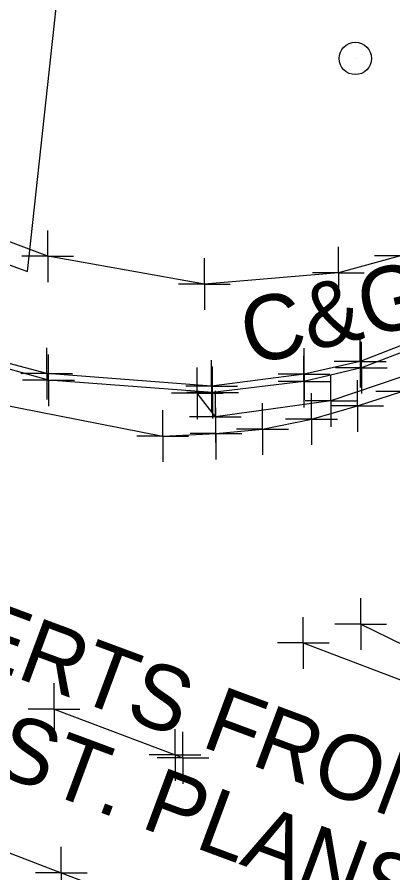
# Model space of a CAD drawing. Extents: x 0 to 1944463, y 0 to 420651.
# Drawn here: x 1942634.3 to 1942663.4, y 417899.8 to 417966 of the extents above; entities that cross this region are included whole.
import ezdxf

# ---------------------------------------------------------------- set-up
doc = ezdxf.new("R2010")
doc.units = 0
for name, color, linetype in [('SUR - DRG - Storm Sewer Text', 7, 'Continuous'), ('SUR - DTM - Breaklines', 7, 'Continuous'), ('SUR - DTM - Breaklines - Points - Locators', 7, 'Continuous'), ('SUR - DTM - Spot Points - Locators', 7, 'Continuous'), ('SUR - NON-TRAN - Buildings', 7, 'Continuous'), ('SUR - PROPERTY - Property Lines', 7, 'Continuous'), ('SUR - TR-CTRL - Pavement Marking', 7, 'Continuous'), ('SUR - TR-CTRL - Pavement Marking - Points - Locators', 7, 'Continuous'), ('SUR - TRAN - Features', 7, 'Continuous'), ('SUR - TRAN - Features - Points - Locators', 7, 'Continuous'), ('SUR - TRAN - Features Text', 7, 'Continuous'), ('SUR - TRAN - Roads', 7, 'Continuous')]:
    doc.layers.add(name, color=color, linetype=linetype)

msp = doc.modelspace()

# ---------------------------------------------------------------- linework, layer by layer
at = {"layer": 'SUR - DTM - Breaklines'}
msp.add_lwpolyline([(1942685.297, 417955.859), (1942676.889, 417947.714), (1942666.594, 417941.573), (1942660.843, 417939.335), (1942656.509, 417938.363), (1942649.358, 417937.437), (1942636.623, 417938.399), (1942632.036, 417939.625), (1942629.744, 417940.346)], dxfattribs=at)
at = {"layer": 'SUR - DTM - Breaklines - Points - Locators'}
for p, q in [((1942660.843, 417939.335), (1942660.843, 417941.335)), ((1942636.623, 417938.399), (1942636.623, 417940.399)), ((1942656.509, 417938.363), (1942656.509, 417940.363)), ((1942649.358, 417937.437), (1942649.358, 417939.437)), ((1942660.843, 417939.335), (1942658.843, 417939.335)), ((1942660.843, 417939.335), (1942662.843, 417939.335)), ((1942660.843, 417939.335), (1942660.843, 417937.335)), ((1942636.623, 417938.399), (1942634.623, 417938.399)), ((1942636.623, 417938.399), (1942638.623, 417938.399)), ((1942636.623, 417938.399), (1942636.623, 417936.399)), ((1942656.509, 417938.363), (1942654.509, 417938.363)), ((1942656.509, 417938.363), (1942658.509, 417938.363)), ((1942656.509, 417938.363), (1942656.509, 417936.363)), ((1942649.358, 417937.437), (1942647.358, 417937.437)), ((1942649.358, 417937.437), (1942651.358, 417937.437)), ((1942649.358, 417937.437), (1942649.358, 417935.437))]:
    msp.add_line(p, q, dxfattribs=at)
at = {"layer": 'SUR - DTM - Spot Points - Locators'}
msp.add_line((1942660.48, 417962.746), (1942660.48, 417962.746), dxfattribs=at)
msp.add_circle((1942660.469, 417962.757), 1.25, dxfattribs=at)
at = {"layer": 'SUR - NON-TRAN - Buildings'}
msp.add_lwpolyline([(1942589.657, 417962.875), (1942635.139, 417946.3), (1942637.725, 417970.252), (1942644.899, 417970.056), (1942646.094, 417985.83), (1942639.563, 417986.325), (1942641.704, 418014.593), (1942597.094, 418014.499)], close=True, dxfattribs=at)
at = {"layer": 'SUR - PROPERTY - Property Lines'}
for p, q in [((1942648.254, 417936.887), (1942648.254, 417938.887)), ((1942658.58, 417936.295), (1942658.58, 417938.295)), ((1942649.658, 417935.066), (1942649.658, 417937.066)), ((1942648.254, 417936.887), (1942646.254, 417936.887)), ((1942648.254, 417936.887), (1942650.254, 417936.887)), ((1942648.254, 417936.887), (1942648.254, 417934.887)), ((1942658.58, 417936.295), (1942656.58, 417936.295)), ((1942658.58, 417936.295), (1942660.58, 417936.295)), ((1942658.58, 417936.295), (1942658.58, 417934.295)), ((1942649.658, 417935.066), (1942647.658, 417935.066)), ((1942649.658, 417935.066), (1942651.658, 417935.066)), ((1942649.658, 417935.066), (1942649.658, 417933.066))]:
    msp.add_line(p, q, dxfattribs=at)
at = {"layer": 'SUR - TR-CTRL - Pavement Marking'}
for points in [[(1942645.587, 417933.58), (1942649.699, 417933.77), (1942653.296, 417934.12), (1942657.08, 417934.891), (1942660.635, 417935.908), (1942664.061, 417937.014), (1942668.862, 417938.918), (1942672.344, 417940.694), (1942678.623, 417944.602), (1942685.435, 417950.164), (1942689.424, 417954.288), (1942692.83, 417958.889), (1942696.065, 417965.023), (1942699.596, 417973.295), (1942702.808, 417982.766), (1942703.587, 417985.063), (1942706.084, 417994.747), (1942706.133, 417994.935), (1942707.497, 418001.805)], [(1942485.279, 417990.101), (1942494.657, 417986.628), (1942504.034, 417983.154), (1942513.411, 417979.68), (1942518.191, 417977.91), (1942527.569, 417974.436), (1942536.946, 417970.962), (1942546.323, 417967.489), (1942554.67, 417964.397), (1942564.047, 417960.923), (1942573.424, 417957.449), (1942582.801, 417953.976), (1942592.179, 417950.502), (1942601.037, 417947.221), (1942610.315, 417943.49), (1942615.474, 417941.416), (1942622.201, 417939.05), (1942629.459, 417936.739), (1942645.587, 417933.58)], [(1942510.923, 417947.437), (1942520.295, 417943.95), (1942529.667, 417940.463), (1942539.04, 417936.976), (1942548.412, 417933.49), (1942557.785, 417930.003), (1942567.157, 417926.516), (1942576.529, 417923.029), (1942577.573, 417922.641), (1942586.932, 417919.118), (1942596.291, 417915.595), (1942605.65, 417912.072), (1942609.721, 417910.54), (1942619.062, 417906.971), (1942628.403, 417903.402), (1942637.745, 417899.833), (1942647.086, 417896.264), (1942655.195, 417893.166), (1942664.536, 417889.597), (1942673.878, 417886.028), (1942683.219, 417882.459), (1942691.753, 417879.198)], [(1942660.891, 417919.045), (1942669.872, 417914.647), (1942678.853, 417910.25), (1942685.47, 417907.01)], [(1942656.446, 417917.584), (1942665.801, 417914.052), (1942675.156, 417910.519), (1942684.512, 417906.987), (1942691.074, 417904.509)], [(1942637.186, 417912.472), (1942646.54, 417908.936), (1942647.142, 417908.709)]]:
    msp.add_lwpolyline(points, dxfattribs=at)
at = {"layer": 'SUR - TR-CTRL - Pavement Marking - Points - Locators'}
for p, q in [((1942660.635, 417935.908), (1942660.635, 417937.908)), ((1942664.061, 417937.014), (1942662.061, 417937.014)), ((1942657.08, 417934.891), (1942657.08, 417936.891)), ((1942649.699, 417933.77), (1942649.699, 417935.77)), ((1942653.296, 417934.12), (1942653.296, 417936.12)), ((1942660.635, 417935.908), (1942658.635, 417935.908)), ((1942660.635, 417935.908), (1942662.635, 417935.908)), ((1942660.635, 417935.908), (1942660.635, 417933.908)), ((1942645.587, 417933.58), (1942645.587, 417935.58)), ((1942645.587, 417933.58), (1942645.587, 417935.58)), ((1942657.08, 417934.891), (1942655.08, 417934.891)), ((1942657.08, 417934.891), (1942659.08, 417934.891)), ((1942657.08, 417934.891), (1942657.08, 417932.891)), ((1942649.699, 417933.77), (1942647.699, 417933.77)), ((1942649.699, 417933.77), (1942651.699, 417933.77)), ((1942649.699, 417933.77), (1942649.699, 417931.77)), ((1942653.296, 417934.12), (1942651.296, 417934.12)), ((1942653.296, 417934.12), (1942655.296, 417934.12)), ((1942653.296, 417934.12), (1942653.296, 417932.12)), ((1942645.587, 417933.58), (1942643.587, 417933.58)), ((1942645.587, 417933.58), (1942643.587, 417933.58)), ((1942645.587, 417933.58), (1942647.587, 417933.58)), ((1942645.587, 417933.58), (1942645.587, 417931.58)), ((1942645.587, 417933.58), (1942647.587, 417933.58)), ((1942645.587, 417933.58), (1942645.587, 417931.58)), ((1942660.891, 417919.045), (1942660.891, 417921.045)), ((1942656.446, 417917.584), (1942656.446, 417919.584)), ((1942660.891, 417919.045), (1942658.891, 417919.045)), ((1942660.891, 417919.045), (1942662.891, 417919.045)), ((1942660.891, 417919.045), (1942660.891, 417917.045)), ((1942656.446, 417917.584), (1942654.446, 417917.584)), ((1942656.446, 417917.584), (1942658.446, 417917.584)), ((1942656.446, 417917.584), (1942656.446, 417915.584)), ((1942637.186, 417912.472), (1942637.186, 417914.472)), ((1942637.186, 417912.472), (1942635.186, 417912.472)), ((1942637.186, 417912.472), (1942639.186, 417912.472)), ((1942637.186, 417912.472), (1942637.186, 417910.472)), ((1942646.54, 417908.936), (1942646.54, 417910.936)), ((1942647.142, 417908.709), (1942647.142, 417910.709)), ((1942646.54, 417908.936), (1942644.54, 417908.936)), ((1942647.142, 417908.709), (1942645.142, 417908.709)), ((1942646.54, 417908.936), (1942648.54, 417908.936)), ((1942646.54, 417908.936), (1942646.54, 417906.936)), ((1942647.142, 417908.709), (1942649.142, 417908.709)), ((1942647.142, 417908.709), (1942647.142, 417906.709)), ((1942637.745, 417899.833), (1942637.745, 417901.833)), ((1942637.745, 417899.833), (1942635.745, 417899.833)), ((1942637.745, 417899.833), (1942639.745, 417899.833)), ((1942637.745, 417899.833), (1942637.745, 417897.833))]:
    msp.add_line(p, q, dxfattribs=at)
at = {"layer": 'SUR - TRAN - Features'}
for points in [[(1942681.17, 417959.383), (1942673.903, 417952.428), (1942663.948, 417947.512), (1942659.162, 417946.199), (1942648.806, 417945.321), (1942636.691, 417947.474), (1942596.65, 417962.462), (1942571.454, 417971.669), (1942525.793, 417989.287)], [(1942685.749, 417955.578), (1942677.272, 417947.294), (1942666.721, 417941.065), (1942660.943, 417938.856), (1942656.499, 417937.782), (1942649.437, 417936.944), (1942636.754, 417937.883), (1942629.503, 417939.942)]]:
    msp.add_lwpolyline(points, dxfattribs=at)
at = {"layer": 'SUR - TRAN - Features - Points - Locators'}
for p, q in [((1942636.691, 417947.474), (1942636.691, 417949.474)), ((1942659.162, 417946.199), (1942659.162, 417948.199)), ((1942636.691, 417947.474), (1942634.691, 417947.474)), ((1942636.691, 417947.474), (1942638.691, 417947.474)), ((1942636.691, 417947.474), (1942636.691, 417945.474)), ((1942648.806, 417945.321), (1942648.806, 417947.321)), ((1942663.948, 417947.512), (1942661.948, 417947.512)), ((1942659.162, 417946.199), (1942657.162, 417946.199)), ((1942659.162, 417946.199), (1942661.162, 417946.199)), ((1942659.162, 417946.199), (1942659.162, 417944.199)), ((1942648.806, 417945.321), (1942646.806, 417945.321)), ((1942648.806, 417945.321), (1942650.806, 417945.321)), ((1942648.806, 417945.321), (1942648.806, 417943.321)), ((1942660.943, 417938.856), (1942660.943, 417940.856)), ((1942636.754, 417937.883), (1942636.754, 417939.883)), ((1942656.499, 417937.782), (1942656.499, 417939.782)), ((1942649.437, 417936.944), (1942649.437, 417938.944)), ((1942660.943, 417938.856), (1942658.943, 417938.856)), ((1942660.943, 417938.856), (1942662.943, 417938.856)), ((1942660.943, 417938.856), (1942660.943, 417936.856)), ((1942636.754, 417937.883), (1942634.754, 417937.883)), ((1942636.754, 417937.883), (1942638.754, 417937.883)), ((1942636.754, 417937.883), (1942636.754, 417935.883)), ((1942656.499, 417937.782), (1942654.499, 417937.782)), ((1942656.499, 417937.782), (1942658.499, 417937.782)), ((1942656.499, 417937.782), (1942656.499, 417935.782)), ((1942649.437, 417936.944), (1942647.437, 417936.944)), ((1942649.437, 417936.944), (1942651.437, 417936.944)), ((1942649.437, 417936.944), (1942649.437, 417934.944))]:
    msp.add_line(p, q, dxfattribs=at)
at = {"layer": 'SUR - TRAN - Roads'}
msp.add_lwpolyline([(1942687.089, 417954.342), (1942678.294, 417945.748), (1942667.479, 417939.317), (1942658.58, 417936.295), (1942649.658, 417935.066), (1942648.254, 417936.887)], dxfattribs=at)

# ---------------------------------------------------------------- texts
at = {"layer": 'SUR - DRG - Storm Sewer Text'}
for s, p in [('INVERTS FROM', (1942619.534, 417920.369)), (' CONST. PLANS', (1942616.603, 417913.458))]:
    msp.add_text(s, height=4.99999, rotation=339.62195, dxfattribs=at).set_placement(p)
at = {"layer": 'SUR - TRAN - Features Text'}
msp.add_text('C&G', height=5, rotation=13.58547, dxfattribs=at).set_placement((1942652.3, 417938.997))

doc.saveas('drawing.dxf')
